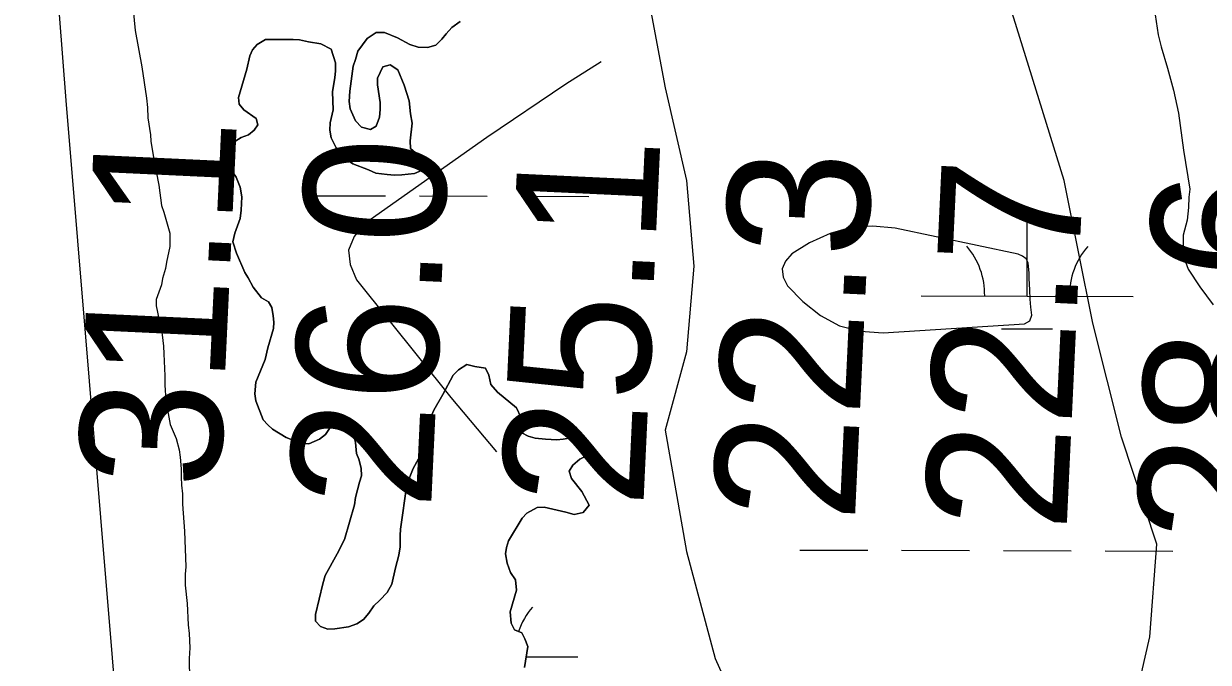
# Model space of a CAD drawing. Extents: x 3161665 to 3199565, y 885729 to 911164.
# Drawn here: x 3173853 to 3174412, y 900843 to 901144 of the extents above; entities that cross this region are included whole.
import ezdxf

# ---------------------------------------------------------------- set-up
doc = ezdxf.new("R2010")
doc.units = 0
for name, color, linetype in [('V-LEVE-TOET', 7, 'Continuous'), ('V-RIVR-RANG', 7, 'Continuous'), ('V-SITE-VEGE', 7, 'Continuous'), ('V-TOPO-MINR', 7, 'Continuous'), ('V-TOPO-SHOR', 7, 'Continuous'), ('V-WETL-SWMP', 7, 'Continuous')]:
    doc.layers.add(name, color=color, linetype=linetype)

msp = doc.modelspace()

# ---------------------------------------------------------------- linework, layer by layer
at = {"layer": 'V-LEVE-TOET'}
msp.add_lwpolyline([(3173703.92, 903532.8), (3173710.34, 903393.28), (3173722.39, 903167.06), (3173735.17, 902928.37), (3173758.72, 902625.45), (3173787.45, 902283.25), (3173809.56, 902003.67), (3173829.59, 901722.93), (3173846.61, 901450.5), (3173873.25, 901107.61), (3173900.56, 900778.58), (3173914.12, 900497.83), (3173923.74, 900432.45), (3173931.7, 900388.1), (3173948.72, 900320.65), (3173981.1, 900202.63), (3174022.82, 900044.19), (3174044.19, 899994.09), (3174053.26, 899972.16), (3174059.99, 899959.46), (3174068.56, 899947.69), (3174081.76, 899934.78), (3174128.53, 899896.52), (3174300.12, 899739.99)], dxfattribs=at)
at = {"layer": 'V-SITE-VEGE'}
for points in [[(3174374.6, 900810.87), (3174384.69, 900854.6), (3174388.05, 900898.32), (3174371.24, 900948.78), (3174357.79, 901002.6), (3174344.34, 901069.87), (3174327.53, 901123.69), (3174314.09, 901167.41), (3174310.72, 901201.05), (3174314.09, 901231.32), (3174334.26, 901254.87), (3174334.26, 901285.14), (3174317.45, 901322.14), (3174300.64, 901359.14), (3174290.55, 901396.14), (3174287.19, 901429.78), (3174283.83, 901453.32), (3174277.1, 901486.96), (3174280.47, 901523.96)], [(3174145.99, 901167.41), (3174156.07, 901113.59), (3174166.16, 901069.87), (3174169.52, 901029.5), (3174166.16, 900989.14), (3174156.07, 900952.14), (3174166.16, 900894.96), (3174179.61, 900844.5), (3174193.06, 900814.23)], [(3174000.24, 901118.43), (3173999.11, 901111.73), (3173999.36, 901103.18), (3173997.98, 901097.17), (3173997.76, 901093.7), (3173998.46, 901090), (3174000.78, 901085.39), (3174002.64, 901082.62), (3174004.95, 901080.31), (3174008.65, 901077.78), (3174016.06, 901075.02), (3174019.53, 901073.41), (3174024.84, 901072.73), (3174028.31, 901072.5), (3174031.78, 901072.51), (3174037.78, 901073.22), (3174041.02, 901074.61), (3174043.09, 901077.16), (3174041.47, 901080.16), (3174035.91, 901085), (3174035.67, 901088.7), (3174036.58, 901097.02), (3174035.87, 901101.41), (3174035.17, 901107.42), (3174032.84, 901114.81), (3174029.82, 901122.19), (3174026.35, 901124.5), (3174022.88, 901123.57), (3174020.35, 901118.24), (3174020.36, 901115.01), (3174021.53, 901106.69), (3174021.54, 901103.46), (3174021.32, 901099.76), (3174019.71, 901095.59), (3174016.94, 901093.97), (3174012.78, 901095.12), (3174009.99, 901098.12), (3174007.44, 901103.66), (3174006.97, 901107.12), (3174007.2, 901111.98), (3174008.78, 901123.77), (3174009.93, 901127), (3174011.08, 901130.94), (3174015.46, 901136.95), (3174019.61, 901139.74), (3174023.54, 901139.74), (3174029.78, 901137.22), (3174035.57, 901133.99), (3174039.5, 901132.85), (3174043.89, 901132.62), (3174047.82, 901133.79), (3174050.59, 901136.57), (3174052.66, 901139.11), (3174055.43, 901142.13), (3174059.35, 901144.91)], [(3174062.48, 900983.15), (3174058.56, 900980.6), (3174056.02, 900978.05), (3174051.19, 900969.02), (3174046.81, 900961.62), (3174043.82, 900954.68), (3174042.68, 900949.36), (3174042.46, 900946.13), (3174041.31, 900941.73), (3174037.17, 900934.1), (3174034.18, 900926.46), (3174031.22, 900905.43), (3174031, 900902.42), (3174031.01, 900897.11), (3174030.33, 900893.18), (3174028.72, 900887.16), (3174027.12, 900879.53), (3174024.82, 900875.6), (3174021.36, 900871.9), (3174018.59, 900869.35), (3174016.29, 900865.87), (3174013.75, 900862.87), (3174010.52, 900860.78), (3174006.6, 900859.38), (3174000.13, 900858.44), (3173996.89, 900858.21), (3173993.43, 900859.59), (3173991.11, 900862.12), (3173991.1, 900865.13), (3173994.54, 900879.69), (3173995.68, 900883.62), (3174001.21, 900893.81), (3174004.66, 900900.51), (3174009.47, 900916.93), (3174009.93, 900920.4), (3174011.76, 900927.57), (3174012.68, 900930.58), (3174012.67, 900934.27), (3174011.51, 900938.43), (3174010.34, 900941.2), (3174009.87, 900946.28), (3174009.17, 900949.52), (3174007.55, 900953.21), (3174005.46, 900957.14), (3174002.91, 900959.21), (3174000.14, 900956.66), (3173995.77, 900950.18), (3173993, 900947.86), (3173987.92, 900945.77), (3173983.99, 900945.99), (3173977.28, 900948.75), (3173970.8, 900952.67), (3173968.49, 900954.74), (3173966.4, 900957.05), (3173962.92, 900966.05), (3173962.45, 900969.29), (3173962.89, 900974.83), (3173967.27, 900985.48), (3173968.64, 900991.03), (3173971.16, 901000.04), (3173971.38, 901003.05), (3173971.15, 901006.05), (3173970.44, 901009.98), (3173968.82, 901012.75), (3173965.58, 901014.59), (3173961.64, 901019.67), (3173959.32, 901024.05), (3173957.7, 901026.59), (3173953.75, 901035.59), (3173952.12, 901040.91), (3173953.03, 901045.07), (3173955.56, 901052.01), (3173956.01, 901055.94), (3173956.23, 901062.18), (3173955.53, 901066.8), (3173953.67, 901071.41), (3173950.42, 901076.03), (3173948.56, 901080.42), (3173949.48, 901083.65), (3173952.25, 901087.82), (3173955.94, 901090.14), (3173959.4, 901091.53), (3173962.17, 901093.62), (3173963.78, 901096.16), (3173963.08, 901099.17), (3173957.29, 901103.31), (3173954.98, 901105.85), (3173954.74, 901109.09), (3173958.64, 901122.5), (3173960.01, 901128.74), (3173961.39, 901131.52), (3173963.47, 901134.06), (3173967.39, 901136.38), (3173980.56, 901136.41), (3173983.57, 901136.19), (3173987.73, 901135.27), (3173993.51, 901134.36), (3173998.37, 901131.83), (3174000.46, 901125.36), (3174000.47, 901121.43), (3174000.24, 901118.43)], [(3174089.6, 900840.16), (3174091.2, 900850.09), (3174089.81, 900853.79), (3174088.41, 900856.56), (3174084.95, 900857.94), (3174083.32, 900861.17), (3174082.85, 900866.49), (3174085.83, 900876.66), (3174085.35, 900881.51), (3174083.03, 900884.97), (3174081.41, 900889.36), (3174080.7, 900893.75), (3174081.16, 900896.75), (3174082.08, 900899.99), (3174088.53, 900910.64), (3174090.83, 900912.95), (3174095.68, 900915.74), (3174098.91, 900915.75), (3174109.09, 900913.46), (3174113.02, 900912.31), (3174117.41, 900913.25), (3174120.17, 900916.72), (3174116.69, 900923.18), (3174111.83, 900929.41), (3174110.66, 900932.87), (3174112.5, 900935.65), (3174115.73, 900938.43), (3174119.89, 900940.52), (3174121.5, 900943.07), (3174119.64, 900945.6), (3174111.78, 900948.59), (3174107.85, 900947.89), (3174104.85, 900947.65), (3174099.54, 900947.87), (3174094.68, 900948.32), (3174091.44, 900949.24), (3174088.44, 900950.85), (3174088.42, 900955.24), (3174087.96, 900958.24), (3174085.87, 900962.63), (3174076.84, 900970.01), (3174073.82, 900973.7), (3174072.89, 900978.08), (3174071.27, 900981.32), (3174066.18, 900982.23), (3174062.48, 900983.15)]]:
    msp.add_lwpolyline(points, dxfattribs=at)
at = {"layer": 'V-TOPO-MINR'}
for points in [[(3174125.75, 901125.84), (3174109.23, 901115.36), (3174071.91, 901090.2), (3174014.19, 901049.51), (3174009.25, 901043.46), (3174006.6, 901037.08), (3174007.38, 901030.22), (3174010.45, 901023.04), (3174054.94, 900967.51), (3174076.52, 900941.99)], [(3174328.13, 901003.64), (3174328.93, 901006.36), (3174328.54, 901010.12), (3174328.27, 901013.89), (3174328.01, 901018.4), (3174327.88, 901021.02), (3174327.79, 901023.65), (3174327.74, 901026.27), (3174327.24, 901031.11), (3174326.3, 901032.96), (3174324.68, 901034.27), (3174322.61, 901035.21), (3174264.52, 901047.36), (3174253.98, 901048.31), (3174243.69, 901047.74), (3174233.81, 901044.87), (3174224.18, 901040.46), (3174215.79, 901035.38), (3174212.75, 901031.94), (3174211.17, 901028.31), (3174211.76, 901024.39), (3174213.8, 901020.27), (3174220.9, 901012.87), (3174229.24, 901006.24), (3174238.24, 901001.29), (3174248.21, 900998.85), (3174258.84, 900998.09), (3174325.61, 901002.36), (3174328.13, 901003.64)]]:
    msp.add_lwpolyline(points, dxfattribs=at)
at = {"layer": 'V-TOPO-SHOR'}
for points in [[(3173904.49, 901155.43), (3173905.91, 901140.64), (3173909.18, 901123.54), (3173911.3, 901108.76), (3173911.77, 901104.37), (3173912.01, 901099.52), (3173913.18, 901091.43), (3173913.42, 901088.43), (3173914.82, 901079.88), (3173917.16, 901067.64), (3173918.34, 901058.16), (3173919.5, 901054.93), (3173922.3, 901045), (3173922.31, 901038.76), (3173920.71, 901031.36), (3173920.26, 901028.36), (3173918.88, 901023.73), (3173918.42, 901020.73), (3173915.9, 901013.79), (3173915.9, 901010.78), (3173917.3, 901004.08), (3173918.23, 901001.08), (3173919.41, 900991.84), (3173919.42, 900988.14), (3173919.91, 900977.74), (3173919.92, 900973.35), (3173920.39, 900966.19), (3173922.5, 900954.87), (3173925.29, 900948.18), (3173926.68, 900942.86), (3173927.15, 900939.4), (3173927.63, 900933.85), (3173927.64, 900929.92), (3173927.88, 900926.23), (3173928.35, 900922.07), (3173928.36, 900917.22), (3173929.31, 900904.51), (3173929.81, 900887.64), (3173929.59, 900884.17), (3173929.6, 900879.09), (3173930.54, 900870.31), (3173931.03, 900860.37), (3173931.5, 900856.21), (3173931.74, 900849.51), (3173931.52, 900844.43), (3173931.55, 900834.26)], [(3174059.35, 901144.91), (3174055.43, 901142.13), (3174052.66, 901139.11), (3174050.59, 901136.57), (3174047.82, 901133.79), (3174043.89, 901132.62), (3174039.5, 901132.85), (3174035.57, 901133.99), (3174029.78, 901137.22), (3174023.54, 901139.74), (3174019.61, 901139.74), (3174015.46, 901136.95), (3174011.08, 901130.94), (3174009.93, 901127), (3174008.78, 901123.77), (3174007.19, 901111.98), (3174006.97, 901107.12), (3174007.44, 901103.66), (3174010, 901098.12), (3174012.78, 901095.12), (3174016.94, 901093.97), (3174019.71, 901095.59), (3174021.32, 901099.76), (3174021.54, 901103.46), (3174021.53, 901106.69), (3174020.36, 901115.01), (3174020.35, 901118.24), (3174022.88, 901123.57), (3174026.35, 901124.5), (3174029.82, 901122.19), (3174032.84, 901114.81), (3174035.17, 901107.42), (3174035.87, 901101.41), (3174036.58, 901097.02), (3174035.67, 901088.7), (3174035.91, 901085), (3174041.47, 901080.16), (3174043.09, 901077.16), (3174041.02, 901074.61), (3174037.78, 901073.22), (3174031.78, 901072.51), (3174028.31, 901072.5), (3174024.84, 901072.73), (3174019.53, 901073.41), (3174016.06, 901075.02), (3174008.66, 901077.78), (3174004.95, 901080.31), (3174002.64, 901082.62), (3174000.78, 901085.39), (3173998.46, 901090), (3173997.76, 901093.7), (3173997.98, 901097.17), (3173999.36, 901103.18), (3173999.11, 901111.73), (3174000.25, 901118.43), (3174000.47, 901121.44), (3174000.46, 901125.36), (3173998.37, 901131.83), (3173993.51, 901134.36), (3173987.73, 901135.27), (3173983.57, 901136.19), (3173980.56, 901136.41), (3173967.39, 901136.38), (3173963.47, 901134.06), (3173961.39, 901131.52), (3173960.01, 901128.74), (3173958.64, 901122.5), (3173954.74, 901109.09), (3173954.98, 901105.85), (3173957.29, 901103.31), (3173963.08, 901099.17), (3173963.78, 901096.16), (3173962.17, 901093.62), (3173959.4, 901091.53)], [(3173959.4, 901091.53), (3173955.94, 901090.14), (3173952.25, 901087.82), (3173949.48, 901083.65), (3173948.56, 901080.42), (3173950.42, 901076.03), (3173953.67, 901071.41), (3173955.53, 901066.8), (3173956.23, 901062.18), (3173956.01, 901055.94), (3173955.56, 901052.01), (3173953.03, 901045.07), (3173952.12, 901040.91), (3173953.75, 901035.59), (3173957.7, 901026.59), (3173959.32, 901024.05), (3173961.64, 901019.67), (3173965.58, 901014.59), (3173968.82, 901012.75), (3173970.44, 901009.98), (3173971.15, 901006.05), (3173971.38, 901003.05), (3173971.16, 901000.04), (3173968.64, 900991.03), (3173967.26, 900985.48), (3173962.89, 900974.83), (3173962.45, 900969.29), (3173962.92, 900966.05), (3173966.4, 900957.05), (3173968.49, 900954.74), (3173970.8, 900952.67), (3173977.28, 900948.75), (3173983.99, 900945.99), (3173987.92, 900945.77), (3173993, 900947.86), (3173995.77, 900950.18), (3174000.14, 900956.66), (3174002.91, 900959.21), (3174005.46, 900957.14), (3174007.55, 900953.21), (3174009.17, 900949.52), (3174009.87, 900946.28), (3174010.34, 900941.2), (3174011.51, 900938.43), (3174012.67, 900934.27), (3174012.68, 900930.58), (3174011.76, 900927.57), (3174009.93, 900920.4), (3174009.47, 900916.93), (3174004.66, 900900.51), (3174001.21, 900893.81), (3173995.68, 900883.62), (3173994.54, 900879.69), (3173991.1, 900865.13), (3173991.11, 900862.12), (3173993.43, 900859.59), (3173996.89, 900858.21), (3174000.13, 900858.44), (3174006.6, 900859.38), (3174010.52, 900860.78), (3174013.75, 900862.87), (3174016.29, 900865.87), (3174018.59, 900869.35), (3174021.36, 900871.9), (3174024.82, 900875.6), (3174027.12, 900879.53), (3174028.72, 900887.16), (3174030.33, 900893.18), (3174031.01, 900897.11), (3174031, 900902.42), (3174031.22, 900905.43), (3174034.18, 900926.46), (3174037.17, 900934.1), (3174041.31, 900941.73), (3174042.46, 900946.13), (3174042.68, 900949.36), (3174043.82, 900954.68), (3174046.81, 900961.62), (3174051.19, 900969.02), (3174056.02, 900978.05), (3174058.56, 900980.59), (3174062.48, 900983.15), (3174066.18, 900982.23), (3174071.27, 900981.32), (3174072.89, 900978.08), (3174073.82, 900973.7), (3174076.84, 900970.01), (3174085.87, 900962.63), (3174087.96, 900958.24), (3174088.42, 900955.24), (3174088.44, 900950.85), (3174091.44, 900949.24), (3174094.68, 900948.32), (3174099.54, 900947.87), (3174104.85, 900947.65), (3174107.85, 900947.89), (3174111.78, 900948.59), (3174119.64, 900945.6), (3174121.5, 900943.07), (3174119.89, 900940.52), (3174115.73, 900938.43)], [(3174115.73, 900938.43), (3174112.5, 900935.65), (3174110.66, 900932.87), (3174111.83, 900929.41), (3174116.69, 900923.18), (3174120.17, 900916.72), (3174117.41, 900913.25), (3174113.02, 900912.31), (3174109.09, 900913.46), (3174098.91, 900915.75), (3174095.68, 900915.74), (3174090.83, 900912.95), (3174088.53, 900910.64), (3174082.08, 900899.99), (3174081.16, 900896.75), (3174080.7, 900893.75), (3174081.41, 900889.36), (3174083.03, 900884.97), (3174085.35, 900881.51), (3174085.83, 900876.66), (3174082.85, 900866.49), (3174083.32, 900861.17), (3174084.95, 900857.94), (3174088.41, 900856.56), (3174089.81, 900853.79), (3174091.2, 900850.09), (3174089.6, 900840.16)]]:
    msp.add_lwpolyline(points, dxfattribs=at)
at = {"layer": 'V-WETL-SWMP'}
for p, q in [((3173992.04, 901062.74), (3174024.04, 901062.65)), ((3174040.04, 901062.61), (3174072.04, 901062.52)), ((3174088.04, 901062.48), (3174120.04, 901062.39)), ((3174326.76, 901015.39), (3174326.86, 901051.39)), ((3174276.76, 901015.53), (3174376.76, 901015.25)), ((3174314.72, 900999.99), (3174338.72, 900999.92)), ((3174219.58, 900895.61), (3174251.58, 900895.52)), ((3174267.58, 900895.48), (3174299.58, 900895.39)), ((3174315.58, 900895.35), (3174347.58, 900895.26)), ((3174363.58, 900895.21), (3174395.58, 900895.13)), ((3174090.42, 900845.23), (3174114.85, 900845.16))]:
    msp.add_line(p, q, dxfattribs=at)
for points in [[(3174386.78, 901151.27), (3174388.65, 901138.57), (3174390.05, 901133.02), (3174393.08, 901122.86), (3174395.87, 901112.47), (3174398.21, 901101.61), (3174400.56, 901084.29), (3174403.6, 901065.81), (3174403.15, 901062.11), (3174402.93, 901057.25), (3174402.25, 901051.24), (3174400.42, 901044.07), (3174400.43, 901038.99), (3174400.9, 901033.21), (3174402.76, 901028.13), (3174408.33, 901019.83), (3174414.59, 901011.29)], [(3174035.87, 901101.41), (3174035.17, 901107.42), (3174032.84, 901114.81), (3174029.82, 901122.19), (3174026.35, 901124.5), (3174022.88, 901123.57), (3174020.35, 901118.24), (3174020.36, 901115.01), (3174021.53, 901106.69), (3174021.54, 901103.46), (3174021.32, 901099.76), (3174019.71, 901095.6), (3174016.94, 901093.97), (3174012.78, 901095.12), (3174010, 901098.12), (3174007.44, 901103.66), (3174006.97, 901107.12), (3174007.19, 901111.98), (3174008.78, 901123.77), (3174009.93, 901127), (3174011.08, 901130.93), (3174015.46, 901136.95), (3174019.61, 901139.74), (3174023.54, 901139.74), (3174029.78, 901137.22), (3174035.57, 901133.99), (3174039.5, 901132.85), (3174043.89, 901132.63), (3174047.82, 901133.79), (3174050.59, 901136.57), (3174052.66, 901139.12), (3174055.43, 901142.13), (3174059.35, 901144.91)], [(3174010.52, 900860.78), (3174006.6, 900859.38), (3174000.13, 900858.44), (3173996.89, 900858.21), (3173993.43, 900859.59), (3173991.11, 900862.12), (3173991.1, 900865.13), (3173994.54, 900879.69), (3173995.68, 900883.62), (3174001.21, 900893.81), (3174004.66, 900900.51), (3174009.47, 900916.93), (3174009.93, 900920.4), (3174011.76, 900927.57), (3174012.68, 900930.58), (3174012.67, 900934.27), (3174011.51, 900938.43), (3174010.35, 900941.2), (3174009.87, 900946.28), (3174009.17, 900949.52), (3174007.55, 900953.21), (3174005.46, 900957.14), (3174002.91, 900959.21), (3174000.14, 900956.66), (3173995.77, 900950.18), (3173993, 900947.86), (3173987.92, 900945.77), (3173983.99, 900946), (3173977.28, 900948.75), (3173970.8, 900952.67), (3173968.49, 900954.74), (3173966.4, 900957.05), (3173962.91, 900966.05), (3173962.45, 900969.29), (3173962.9, 900974.84), (3173967.26, 900985.48), (3173968.64, 900991.03), (3173971.16, 901000.04), (3173971.38, 901003.05), (3173971.15, 901006.05), (3173970.44, 901009.98), (3173968.82, 901012.75), (3173965.58, 901014.59), (3173961.64, 901019.67), (3173959.32, 901024.05), (3173957.7, 901026.59), (3173953.75, 901035.59), (3173952.12, 901040.91), (3173953.03, 901045.07), (3173955.56, 901052.01), (3173956.01, 901055.94), (3173956.23, 901062.18), (3173955.53, 901066.8), (3173953.67, 901071.41), (3173950.42, 901076.03), (3173948.56, 901080.42), (3173949.48, 901083.65), (3173952.25, 901087.82), (3173955.94, 901090.14), (3173959.4, 901091.53), (3173962.17, 901093.62), (3173963.78, 901096.16), (3173963.08, 901099.17), (3173957.29, 901103.31), (3173954.98, 901105.85), (3173954.74, 901109.09), (3173958.64, 901122.5), (3173960.01, 901128.74), (3173961.39, 901131.52), (3173963.47, 901134.06), (3173967.39, 901136.38), (3173980.56, 901136.41), (3173983.57, 901136.19), (3173987.73, 901135.27), (3173993.51, 901134.36), (3173998.37, 901131.83), (3174000.46, 901125.36), (3174000.47, 901121.44), (3174000.25, 901118.43), (3173999.11, 901111.73), (3173999.36, 901103.18), (3173997.98, 901097.17), (3173997.76, 901093.7), (3173998.46, 901090), (3174000.78, 901085.39), (3174002.64, 901082.62), (3174004.95, 901080.31), (3174008.66, 901077.78), (3174016.06, 901075.02), (3174019.53, 901073.41), (3174024.84, 901072.73), (3174028.31, 901072.5), (3174031.78, 901072.51), (3174037.78, 901073.22), (3174041.02, 901074.61), (3174043.09, 901077.16), (3174041.47, 901080.16), (3174035.91, 901085), (3174035.67, 901088.7), (3174036.58, 901097.02), (3174035.87, 901101.41)], [(3174089.61, 900840.16), (3174091.2, 900850.1), (3174089.81, 900853.79), (3174088.41, 900856.56), (3174084.94, 900857.94), (3174083.32, 900861.17), (3174082.85, 900866.49), (3174085.83, 900876.66), (3174085.35, 900881.51), (3174083.04, 900884.97), (3174081.41, 900889.36), (3174080.7, 900893.75), (3174081.16, 900896.76), (3174082.08, 900899.99), (3174088.52, 900910.64), (3174090.83, 900912.95), (3174095.68, 900915.74), (3174098.91, 900915.75), (3174109.09, 900913.46), (3174113.02, 900912.31), (3174117.41, 900913.24), (3174120.17, 900916.72), (3174116.69, 900923.18), (3174111.82, 900929.41), (3174110.66, 900932.87), (3174112.5, 900935.65), (3174115.73, 900938.43), (3174119.89, 900940.52), (3174121.5, 900943.07), (3174119.65, 900945.6), (3174111.78, 900948.59), (3174107.85, 900947.89), (3174104.85, 900947.65), (3174099.53, 900947.87), (3174094.68, 900948.32), (3174091.44, 900949.24), (3174088.44, 900950.85), (3174088.43, 900955.24), (3174087.96, 900958.24), (3174085.87, 900962.63), (3174076.84, 900970), (3174073.83, 900973.7), (3174072.89, 900978.08), (3174071.27, 900981.32), (3174066.18, 900982.23), (3174062.48, 900983.15), (3174058.56, 900980.59), (3174056.02, 900978.05), (3174051.19, 900969.02), (3174046.81, 900961.62), (3174043.82, 900954.68), (3174042.68, 900949.36), (3174042.46, 900946.13), (3174041.31, 900941.73), (3174037.17, 900934.1), (3174034.18, 900926.46), (3174031.22, 900905.43), (3174031, 900902.42), (3174031.01, 900897.11), (3174030.33, 900893.18), (3174028.72, 900887.16), (3174027.12, 900879.53), (3174024.82, 900875.6), (3174021.36, 900871.9), (3174018.59, 900869.35), (3174016.29, 900865.88), (3174013.75, 900862.87), (3174010.52, 900860.78)]]:
    msp.add_lwpolyline(points, dxfattribs=at)
for centre, start, end in [((3174271.52, 901016.02), 359.0698, 40.6135), ((3174382, 901015.71), 139.0698, 180.6135), ((3174120.1, 900845.62), 139.0698, 160.8197)]:
    msp.add_arc(centre, 35.25, start, end, dxfattribs=at)

# ---------------------------------------------------------------- texts
at = {"layer": 'V-RIVR-RANG'}
for s, p in [('31.1', (3173945.85, 900924.06)), ('26.0', (3174045.51, 900914.36)), ('25.1', (3174145.66, 900915.2)), ('22.3', (3174245.45, 900908.39)), ('22.7', (3174345.35, 900903.96)), ('28.6', (3174445.17, 900897.68))]:
    msp.add_text(s, height=67, rotation=87.3183, dxfattribs=at).set_placement(p)

doc.saveas('drawing.dxf')
